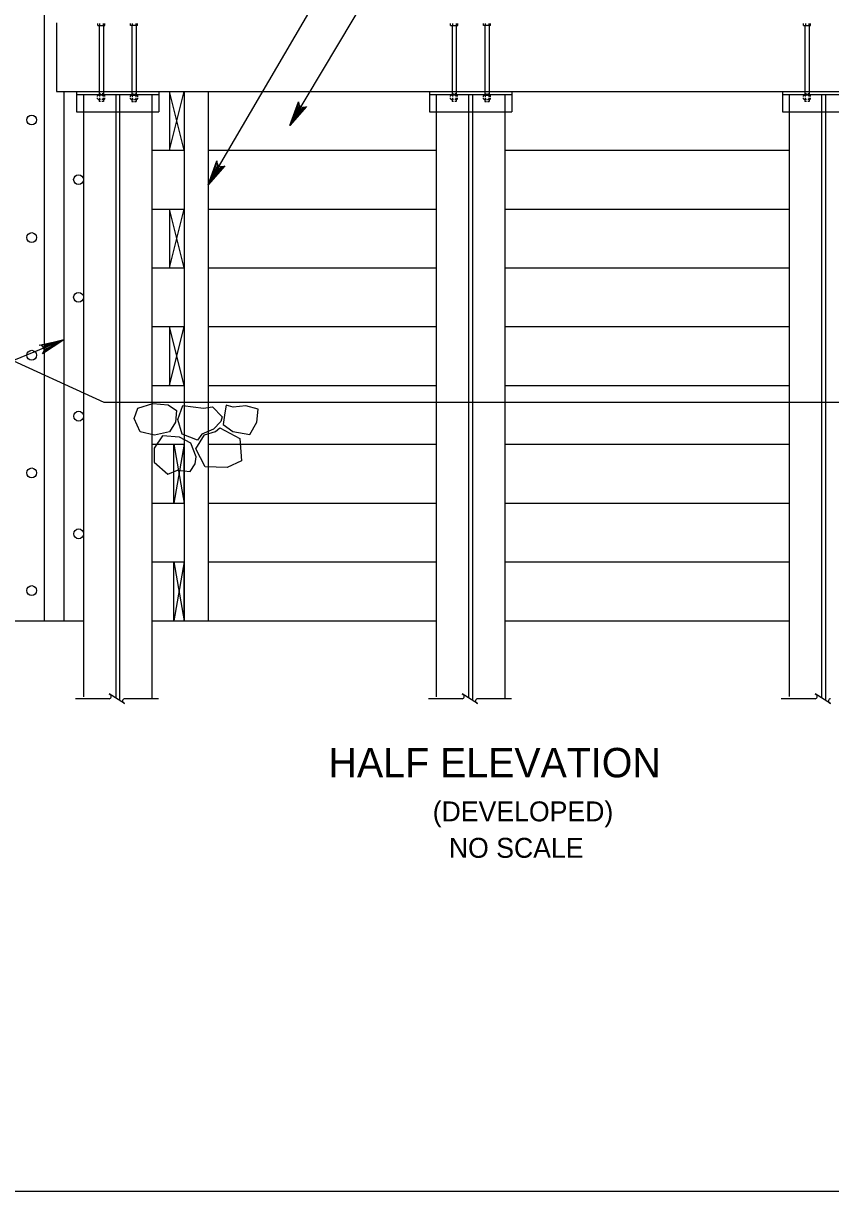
# Model space of a CAD drawing. Extents: x 635440 to 640306, y 296653 to 298484.
# Drawn here: x 639462.2 to 639583.7, y 297262.5 to 297438.4 of the extents above; entities that cross this region are included whole.
import ezdxf

# ---------------------------------------------------------------- set-up
doc = ezdxf.new("R2010")
doc.units = 0
for name, color, linetype in [('2', 7, 'Continuous'), ('3', 7, 'Continuous'), ('4', 7, 'Continuous'), ('8', 7, 'Continuous')]:
    doc.layers.add(name, color=color, linetype=linetype)

# ---------------------------------------------------------------- blocks, each defined once
blk = doc.blocks.new('ROCK')
at = {"layer": '4'}
for points in [[(2.36725, 1.088), (2.2065, 0.82625), (2.378625, 0.506625), (2.66975, 0.3095), (3.128875, 0.403375), (3.48475, 0.6775), (3.4915, 1.123375), (3.25625, 1.36725), (2.783625, 1.308375)], [(1.10175, -0.02725), (1.4015, -0.159125), (1.78825, -0.148875), (1.980875, -0.266), (2.343375, 0.09475), (2.27875, 0.5505), (1.969375, 0.883), (1.4225, 0.553625), (1.152875, 0.479), (1.0105, 0.082)], [(0.74675, 0.359875), (0.882, 0.16), (1.072875, -0.144), (0.892, -0.457375), (0.448125, -0.758625), (0.1, -0.49325), (-0.095, -0.146375), (0.202875, 0.1025), (0.579125, 0.219875)], [(2.231375, -0.71725), (2.2025, -0.266375), (2.45475, 0.037125), (2.9085, 0.28875), (3.2995, 0.047625), (3.46875, -0.344), (3.231625, -0.855), (2.92, -0.860375), (2.5765, -1.054625), (2.340375, -0.904375)], [(1.2085, -0.192875), (0.778375, -0.737625), (1.008375, -1.391375), (1.48725, -1.396875), (2.09825, -1.106625), (2.133375, -0.486375), (1.723125, -0.203375), (1.37425, -0.239875)]]:
    blk.add_lwpolyline(points, close=True, dxfattribs=at)

msp = doc.modelspace()

# ---------------------------------------------------------------- linework, layer by layer
at = {"layer": '2'}
msp.add_line((640102.46, 297262.46), (639316.46, 297262.46), dxfattribs=at)
at = {"layer": '3'}
for p, q in [((639465.28, 297463.18), (639465.28, 297385.45)), ((639467.14, 297438.49), (639467.14, 297428.15)), ((639473.36, 297438.09), (639473.36, 297438.39)), ((639473.36, 297438.09), (639474.43, 297438.09)), ((639473.57, 297438.09), (639473.57, 297427.59)), ((639473.64, 297438.39), (639473.64, 297438.09)), ((639474.17, 297438.39), (639474.17, 297438.09)), ((639474.22, 297438.09), (639474.22, 297427.59)), ((639474.43, 297438.09), (639474.43, 297438.39)), ((639478.31, 297438.09), (639478.31, 297438.39)), ((639479.37, 297438.09), (639478.31, 297438.09)), ((639478.51, 297438.09), (639478.51, 297427.59)), ((639478.56, 297438.39), (639478.56, 297438.09)), ((639479.1, 297438.39), (639479.1, 297438.09)), ((639479.17, 297438.09), (639479.17, 297427.59)), ((639479.37, 297438.09), (639479.37, 297438.39)), ((639526.51, 297438.09), (639526.51, 297438.39)), ((639526.51, 297438.09), (639527.58, 297438.09)), ((639526.72, 297438.09), (639526.72, 297427.59)), ((639526.79, 297438.39), (639526.79, 297438.09)), ((639527.32, 297438.39), (639527.32, 297438.09)), ((639527.37, 297438.09), (639527.37, 297427.59)), ((639527.58, 297438.09), (639527.58, 297438.39)), ((639531.46, 297438.09), (639531.46, 297438.39)), ((639532.52, 297438.09), (639531.46, 297438.09)), ((639531.66, 297438.09), (639531.66, 297427.59)), ((639531.71, 297438.39), (639531.71, 297438.09)), ((639532.25, 297438.39), (639532.25, 297438.09)), ((639532.32, 297438.09), (639532.32, 297427.59)), ((639532.52, 297438.09), (639532.52, 297438.39)), ((639579.66, 297438.09), (639579.66, 297438.39)), ((639579.66, 297438.09), (639580.73, 297438.09)), ((639579.87, 297438.09), (639579.87, 297427.59)), ((639579.94, 297438.39), (639579.94, 297438.09)), ((639580.47, 297438.39), (639580.47, 297438.09)), ((639580.52, 297438.09), (639580.52, 297427.59)), ((639580.73, 297438.09), (639580.73, 297438.39)), ((639467.14, 297428.15), (639623.87, 297428.15)), ((639468.25, 297428.15), (639468.25, 297348.42)), ((639470.18, 297428.15), (639470.18, 297425.07)), ((639473.35, 297427.36), (639473.35, 297427.5)), ((639474.29, 297427.59), (639473.48, 297427.59)), ((639473.79, 297427.77), (639473.56, 297427.77)), ((639473.63, 297427.5), (639473.63, 297427.36)), ((639474.22, 297427.77), (639474.01, 297427.77)), ((639474.16, 297427.5), (639474.16, 297427.36)), ((639474.42, 297427.36), (639474.42, 297427.5)), ((639478.31, 297427.35), (639478.31, 297427.5)), ((639478.44, 297427.59), (639479.25, 297427.59)), ((639478.51, 297427.77), (639478.75, 297427.77)), ((639478.57, 297427.5), (639478.57, 297427.35)), ((639478.93, 297427.77), (639479.17, 297427.77)), ((639479.11, 297427.5), (639479.11, 297427.35)), ((639479.38, 297427.35), (639479.38, 297427.5)), ((639482.56, 297428.15), (639482.56, 297425.07)), ((639484.15, 297428.15), (639484.15, 297419.29)), ((639486.37, 297419.29), (639484.15, 297428.15)), ((639484.15, 297419.29), (639486.37, 297428.15)), ((639486.37, 297428.15), (639486.37, 297419.29)), ((639486.37, 297428.15), (639486.37, 297381.33)), ((639490.01, 297428.15), (639490.01, 297381.33)), ((639523.33, 297428.15), (639523.33, 297425.07)), ((639526.5, 297427.36), (639526.5, 297427.5)), ((639527.45, 297427.59), (639526.63, 297427.59)), ((639526.94, 297427.77), (639526.72, 297427.77)), ((639526.78, 297427.5), (639526.78, 297427.36)), ((639527.37, 297427.77), (639527.16, 297427.77)), ((639527.31, 297427.5), (639527.31, 297427.36)), ((639527.57, 297427.36), (639527.57, 297427.5)), ((639531.47, 297427.35), (639531.47, 297427.5)), ((639531.59, 297427.59), (639532.4, 297427.59)), ((639531.66, 297427.77), (639531.9, 297427.77)), ((639531.72, 297427.5), (639531.72, 297427.35)), ((639532.08, 297427.77), (639532.32, 297427.77)), ((639532.26, 297427.5), (639532.26, 297427.35)), ((639532.53, 297427.35), (639532.53, 297427.5)), ((639535.71, 297428.15), (639535.71, 297425.07)), ((639576.48, 297428.15), (639576.48, 297425.07)), ((639579.65, 297427.36), (639579.65, 297427.5)), ((639580.6, 297427.59), (639579.79, 297427.59)), ((639580.09, 297427.77), (639579.87, 297427.77)), ((639579.93, 297427.5), (639579.93, 297427.36)), ((639580.52, 297427.77), (639580.32, 297427.77)), ((639580.46, 297427.5), (639580.46, 297427.36)), ((639580.72, 297427.36), (639580.72, 297427.5)), ((639473.35, 297427.04), (639473.35, 297427.2)), ((639473.76, 297426.95), (639473.48, 297426.95)), ((639473.56, 297426.95), (639473.56, 297426.62)), ((639473.8, 297426.62), (639473.56, 297426.62)), ((639473.63, 297427.2), (639473.63, 297427.04)), ((639474.22, 297426.62), (639473.98, 297426.62)), ((639474.29, 297426.95), (639474.02, 297426.95)), ((639474.16, 297427.2), (639474.16, 297427.04)), ((639474.22, 297426.95), (639474.22, 297426.62)), ((639474.42, 297427.04), (639474.42, 297427.2)), ((639478.31, 297427.04), (639478.31, 297427.2)), ((639478.44, 297426.95), (639478.75, 297426.95)), ((639478.51, 297426.95), (639478.51, 297426.62)), ((639478.51, 297426.62), (639478.75, 297426.62)), ((639478.57, 297427.2), (639478.57, 297427.04)), ((639478.9, 297426.95), (639479.25, 297426.95)), ((639478.9, 297426.62), (639479.17, 297426.62)), ((639479.11, 297427.2), (639479.11, 297427.04)), ((639479.17, 297426.95), (639479.17, 297426.62)), ((639479.38, 297427.04), (639479.38, 297427.2)), ((639526.5, 297427.04), (639526.5, 297427.2)), ((639526.91, 297426.95), (639526.63, 297426.95)), ((639526.72, 297426.95), (639526.72, 297426.62)), ((639526.95, 297426.62), (639526.72, 297426.62)), ((639526.78, 297427.2), (639526.78, 297427.04)), ((639527.37, 297426.62), (639527.13, 297426.62)), ((639527.45, 297426.95), (639527.18, 297426.95)), ((639527.31, 297427.2), (639527.31, 297427.04)), ((639527.37, 297426.95), (639527.37, 297426.62)), ((639527.57, 297427.04), (639527.57, 297427.2)), ((639531.47, 297427.04), (639531.47, 297427.2)), ((639531.59, 297426.95), (639531.9, 297426.95)), ((639531.66, 297426.95), (639531.66, 297426.62)), ((639531.66, 297426.62), (639531.9, 297426.62)), ((639531.72, 297427.2), (639531.72, 297427.04)), ((639532.05, 297426.95), (639532.4, 297426.95)), ((639532.05, 297426.62), (639532.32, 297426.62)), ((639532.26, 297427.2), (639532.26, 297427.04)), ((639532.32, 297426.95), (639532.32, 297426.62)), ((639532.53, 297427.04), (639532.53, 297427.2)), ((639579.65, 297427.04), (639579.65, 297427.2)), ((639580.06, 297426.95), (639579.79, 297426.95)), ((639579.87, 297426.95), (639579.87, 297426.62)), ((639580.11, 297426.62), (639579.87, 297426.62)), ((639579.93, 297427.2), (639579.93, 297427.04)), ((639580.52, 297426.62), (639580.29, 297426.62)), ((639580.6, 297426.95), (639580.33, 297426.95)), ((639580.46, 297427.2), (639580.46, 297427.04)), ((639580.52, 297426.95), (639580.52, 297426.62)), ((639580.72, 297427.04), (639580.72, 297427.2)), ((639470.18, 297425.07), (639482.56, 297425.07)), ((639471.2, 297425.07), (639471.2, 297382.73)), ((639481.53, 297425.07), (639481.53, 297381.33)), ((639523.33, 297425.07), (639535.71, 297425.07)), ((639524.35, 297425.07), (639524.35, 297381.33)), ((639534.68, 297425.07), (639534.68, 297381.33)), ((639576.48, 297425.07), (639588.86, 297425.07)), ((639577.5, 297425.07), (639577.5, 297381.33)), ((639481.53, 297419.29), (639486.37, 297419.29)), ((639490.01, 297419.29), (639524.35, 297419.29)), ((639534.68, 297419.29), (639577.5, 297419.29)), ((639411.34, 297410.19), (639474.26, 297381.33)), ((639481.53, 297410.43), (639486.37, 297410.43)), ((639484.15, 297410.43), (639484.15, 297401.57)), ((639486.37, 297401.57), (639484.15, 297410.43)), ((639484.15, 297401.57), (639486.37, 297410.43)), ((639486.37, 297410.43), (639486.37, 297401.57)), ((639490.01, 297410.43), (639524.35, 297410.43)), ((639534.68, 297410.43), (639577.5, 297410.43)), ((639481.53, 297401.57), (639486.37, 297401.57)), ((639490.01, 297401.57), (639524.35, 297401.57)), ((639534.68, 297401.57), (639577.5, 297401.57)), ((639481.53, 297392.72), (639486.37, 297392.72)), ((639484.15, 297392.72), (639484.15, 297383.86)), ((639486.37, 297383.86), (639484.15, 297392.72)), ((639484.15, 297383.86), (639486.37, 297392.72)), ((639486.37, 297392.72), (639486.37, 297383.86)), ((639490.01, 297392.72), (639524.35, 297392.72)), ((639534.68, 297392.72), (639577.5, 297392.72)), ((639465.28, 297385.45), (639465.28, 297348.42)), ((639481.53, 297383.86), (639486.37, 297383.86)), ((639490.01, 297383.86), (639524.35, 297383.86)), ((639534.68, 297383.86), (639577.5, 297383.86)), ((639471.2, 297382.73), (639471.2, 297336.95)), ((639474.26, 297381.33), (639623.87, 297381.33)), ((639481.53, 297381.33), (639481.53, 297336.68)), ((639486.37, 297381.33), (639486.37, 297348.42)), ((639490.01, 297381.33), (639490.01, 297348.42)), ((639524.35, 297381.33), (639524.35, 297336.95)), ((639534.68, 297381.33), (639534.68, 297336.68)), ((639577.5, 297381.33), (639577.5, 297337.01)), ((639481.53, 297375), (639486.37, 297375)), ((639486.37, 297375), (639484.83, 297366.14)), ((639484.83, 297375), (639486.37, 297366.14)), ((639484.83, 297366.14), (639484.83, 297375)), ((639486.37, 297366.14), (639486.37, 297375)), ((639490.01, 297375), (639524.35, 297375)), ((639534.68, 297375), (639577.5, 297375)), ((639481.53, 297366.14), (639486.37, 297366.14)), ((639490.01, 297366.14), (639524.35, 297366.14)), ((639534.68, 297366.14), (639577.5, 297366.14)), ((639481.53, 297357.28), (639486.37, 297357.28)), ((639484.83, 297348.42), (639484.83, 297357.28)), ((639484.83, 297357.28), (639486.37, 297348.42)), ((639486.37, 297357.28), (639484.83, 297348.42)), ((639486.37, 297348.42), (639486.37, 297357.28)), ((639490.01, 297357.28), (639524.35, 297357.28)), ((639534.68, 297357.28), (639577.5, 297357.28)), ((639451.53, 297348.42), (639471.2, 297348.42)), ((639481.53, 297348.42), (639524.35, 297348.42)), ((639482.77, 297348.42), (639487.2, 297348.42)), ((639534.68, 297348.42), (639577.5, 297348.42))]:
    msp.add_line(p, q, dxfattribs=at)
for centre in [(639463.42, 297423.85), (639470.47, 297414.86), (639463.42, 297406.14), (639470.47, 297397.15), (639463.42, 297388.42), (639470.49, 297379.24), (639463.42, 297370.7), (639470.49, 297361.52), (639463.42, 297352.98)]:
    msp.add_circle(centre, 0.738, dxfattribs=at)
for centre, radius, start, end in [((639473.49, 297427.44), 0.148, 88.1729, 158.7131), ((639473.49, 297427.44), 0.148, 21.2869, 88.1729), ((639473.89, 297427.17), 0.424, 51.05, 128.95), ((639474.29, 297427.46), 0.135, 17.4518, 162.5482), ((639478.44, 297427.46), 0.135, 17.4518, 162.5482), ((639478.84, 297427.17), 0.424, 51.05, 128.95), ((639479.24, 297427.44), 0.148, 91.8271, 158.7131), ((639479.24, 297427.44), 0.148, 21.2869, 91.8271), ((639526.64, 297427.44), 0.148, 88.1729, 158.7131), ((639526.64, 297427.44), 0.148, 21.2869, 88.1729), ((639527.05, 297427.17), 0.424, 51.05, 128.95), ((639527.44, 297427.46), 0.135, 17.4518, 162.5482), ((639531.6, 297427.46), 0.135, 17.4518, 162.5482), ((639531.99, 297427.17), 0.424, 51.05, 128.95), ((639532.4, 297427.44), 0.148, 91.8271, 158.7131), ((639532.4, 297427.44), 0.148, 21.2869, 91.8271), ((639579.79, 297427.44), 0.148, 88.1729, 158.7131), ((639579.79, 297427.44), 0.148, 21.2869, 88.1729), ((639580.2, 297427.17), 0.424, 51.05, 128.95), ((639580.59, 297427.46), 0.135, 17.4518, 162.5482), ((639473.49, 297427.09), 0.148, 201.2869, 271.8271), ((639473.49, 297427.09), 0.148, 271.8271, 338.7131), ((639473.89, 297427.37), 0.424, 231.05, 256.0077), ((639473.89, 297427.37), 0.424, 284.3427, 308.95), ((639474.29, 297427.08), 0.135, 197.4518, 342.5482), ((639478.44, 297427.08), 0.135, 197.4518, 342.5482), ((639478.84, 297427.37), 0.424, 231.05, 257.4918), ((639478.84, 297427.37), 0.424, 277.8862, 308.95), ((639479.24, 297427.09), 0.148, 201.2869, 268.1729), ((639479.24, 297427.09), 0.148, 268.1729, 338.7131), ((639526.64, 297427.09), 0.148, 201.2869, 271.8271), ((639526.64, 297427.09), 0.148, 271.8271, 338.7131), ((639527.05, 297427.37), 0.424, 231.05, 256.0077), ((639527.05, 297427.37), 0.424, 284.3427, 308.95), ((639527.44, 297427.08), 0.135, 197.4518, 342.5482), ((639531.6, 297427.08), 0.135, 197.4518, 342.5482), ((639531.99, 297427.37), 0.424, 231.05, 257.4918), ((639531.99, 297427.37), 0.424, 277.8862, 308.95), ((639532.4, 297427.09), 0.148, 201.2869, 268.1729), ((639532.4, 297427.09), 0.148, 268.1729, 338.7131), ((639579.79, 297427.09), 0.148, 201.2869, 271.8271), ((639579.79, 297427.09), 0.148, 271.8271, 338.7131), ((639580.2, 297427.37), 0.424, 231.05, 256.0077), ((639580.2, 297427.37), 0.424, 284.3427, 308.95), ((639580.59, 297427.08), 0.135, 197.4518, 342.5482)]:
    msp.add_arc(centre, radius, start, end, dxfattribs=at)
at = {"layer": '4'}
for points in [[(639490.01, 297414.1), (639523.8, 297471.86)], [(639502.3, 297423.02), (639523.97, 297459.34)], [(639502.3, 297423.02), (639503.61, 297426.58), (639503.63, 297426.23), (639503.77, 297425.98), (639503.96, 297425.81), (639504.2, 297425.72), (639504.49, 297425.72), (639504.81, 297425.87), (639502.3, 297423.02), (639504.49, 297425.72), (639504.2, 297425.72), (639502.3, 297423.02), (639503.96, 297425.81), (639503.77, 297425.98), (639502.3, 297423.02), (639503.63, 297426.23)], [(639490.01, 297414.1), (639491.29, 297417.67), (639491.31, 297417.32), (639491.45, 297417.07), (639491.65, 297416.9), (639491.89, 297416.81), (639492.17, 297416.81), (639492.49, 297416.96), (639490.01, 297414.1), (639492.17, 297416.81), (639491.89, 297416.81), (639490.01, 297414.1), (639491.65, 297416.9), (639491.45, 297417.07), (639490.01, 297414.1), (639491.31, 297417.32)], [(639468.25, 297390.71), (639398.69, 297362.15)], [(639468.25, 297390.71), (639465.06, 297388.65), (639465.25, 297388.94), (639465.29, 297389.23), (639465.24, 297389.47), (639465.1, 297389.69), (639464.87, 297389.86), (639464.53, 297389.94), (639468.25, 297390.71), (639464.87, 297389.86), (639465.1, 297389.69), (639468.25, 297390.71), (639465.24, 297389.47), (639465.29, 297389.23), (639468.25, 297390.71), (639465.25, 297388.94)]]:
    msp.add_lwpolyline(points, dxfattribs=at)
for points in [[(639502.3, 297423.02), (639504.02, 297425.43), (639503.6, 297425.68)], [(639490.01, 297414.1), (639491.71, 297416.52), (639491.29, 297416.77)], [(639468.25, 297390.71), (639465.42, 297389.81), (639465.61, 297389.36)]]:
    msp.add_lwpolyline(points, close=True, dxfattribs=at)
at = {"layer": '8'}
for p, q in [((639470.18, 297427.66), (639482.56, 297427.66)), ((639471.2, 297427.66), (639471.2, 297425.07)), ((639476.07, 297427.66), (639476.07, 297336.79)), ((639476.66, 297427.66), (639476.66, 297336.42)), ((639481.53, 297427.66), (639481.53, 297425.07)), ((639523.33, 297427.66), (639535.71, 297427.66)), ((639524.35, 297427.66), (639524.35, 297425.07)), ((639529.22, 297427.66), (639529.22, 297336.79)), ((639529.82, 297427.66), (639529.82, 297336.42)), ((639534.68, 297427.66), (639534.68, 297425.07)), ((639576.48, 297427.66), (639588.86, 297427.66)), ((639577.51, 297427.66), (639577.51, 297425.07)), ((639582.38, 297427.66), (639582.38, 297336.79)), ((639582.97, 297427.66), (639582.97, 297336.42)), ((639475.11, 297336.68), (639470.01, 297336.68)), ((639482.54, 297336.68), (639477.44, 297336.68)), ((639528.26, 297336.68), (639523.16, 297336.68)), ((639535.69, 297336.68), (639530.59, 297336.68)), ((639581.41, 297336.68), (639576.31, 297336.68))]:
    msp.add_line(p, q, dxfattribs=at)
for points in [[(639477.27, 297336.04), (639477.41, 297335.95), (639475.1, 297337.4), (639475.26, 297337.3)], [(639530.42, 297336.04), (639530.56, 297335.95), (639528.25, 297337.4), (639528.41, 297337.3)], [(639583.57, 297336.04), (639583.71, 297335.95), (639581.4, 297337.4), (639581.56, 297337.3)]]:
    msp.add_lwpolyline(points, dxfattribs=at)
for centre, start, end in [((639475.07, 297337.02), 275.3286, 57.8672), ((639477.44, 297336.34), 90, 240), ((639528.23, 297337.02), 275.3286, 57.8672), ((639530.59, 297336.34), 90, 240), ((639581.38, 297337.02), 275.3286, 57.8672), ((639583.74, 297336.34), 90, 240)]:
    msp.add_arc(centre, 0.341, start, end, dxfattribs=at)

# ---------------------------------------------------------------- block references
at = {"layer": '4', "xscale": 4.921475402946, "yscale": -4.921475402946, "rotation": -156.2166383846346}
msp.add_blockref('ROCK', (639496.8, 297380.76), dxfattribs=at)

# ---------------------------------------------------------------- texts
at = {"layer": '4'}
for s, height, p in [('HALF ELEVATION', 4.4294, (639508.13, 297324.85)), ('(DEVELOPED)', 3.0001, (639523.81, 297318.22)), ('NO SCALE', 3, (639526.24, 297312.73))]:
    msp.add_text(s, height=height, dxfattribs=at).set_placement(p)

doc.saveas('drawing.dxf')
